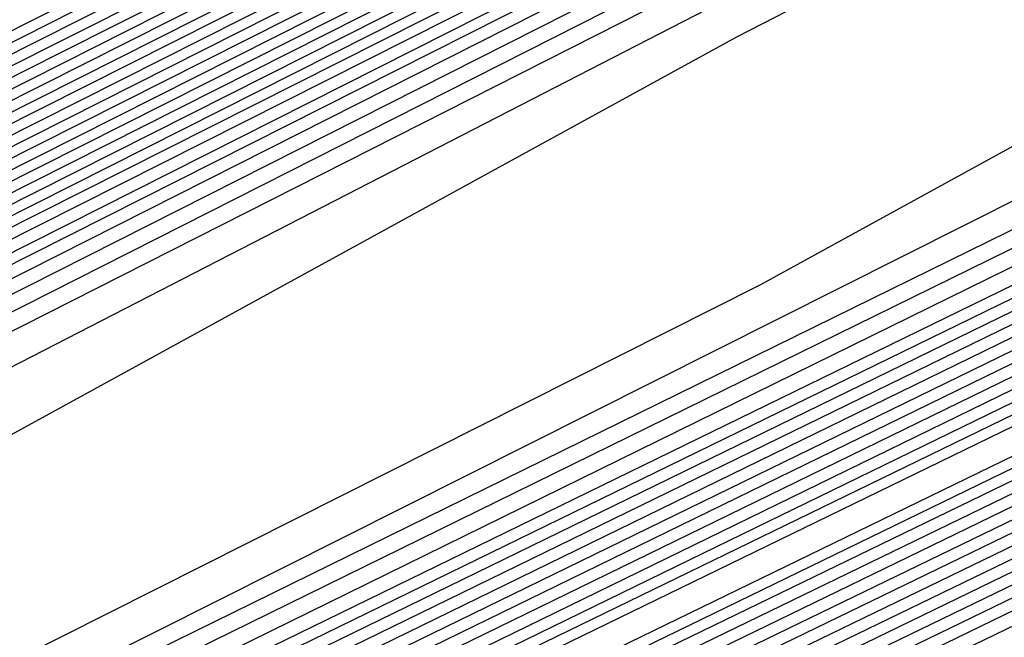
# Model space of a CAD drawing. Extents: x 3249832 to 3255657, y 13789405 to 13793316.
# Tile 517 of 656: x 3254744.719 to 3254746.097, y 13790602.142 to 13790603.006. Entities that reach past the tile are written whole.
import ezdxf

# ---------------------------------------------------------------- set-up
doc = ezdxf.new("R2010")
doc.units = 0
doc.header["$LTSCALE"] = 100
doc.header["$MEASUREMENT"] = 0
for name, color, linetype in [('GRATIO_CON', 10, 'CONTINUOUS'), ('GRATIO_ICON', 7, 'CONTINUOUS'), ('TARGETS_EAST', 7, 'CONTINUOUS')]:
    doc.layers.add(name, color=color, linetype=linetype)

# ---------------------------------------------------------------- blocks, each defined once
blk = doc.blocks.new('Gratio_032316_contours')
at = {"layer": 'GRATIO_CON', "color": 1, "linetype": 'Continuous', "flags": 128}
for points in [[(3254642.139, 13790551.7053), (3254660.6124, 13790560.6687), (3254682.3072, 13790571.2723), (3254700.7352, 13790580.305), (3254711.0317, 13790585.3564), (3254714.825, 13790587.2199), (3254715.3665, 13790587.4896), (3254715.3659, 13790587.4937), (3254715.3657, 13790587.4969), (3254715.3666, 13790587.4975), (3254715.9081, 13790587.7572), (3254719.6861, 13790589.589), (3254729.9352, 13790594.5687), (3254748.2689, 13790603.4881), (3254769.8147, 13790614.0012), (3254788.079, 13790622.9777)], [(3254643.9573, 13790552.6097), (3254661.9705, 13790561.3498), (3254683.1246, 13790571.6892), (3254701.0934, 13790580.4969), (3254711.1333, 13790585.4226), (3254714.8321, 13790587.2398), (3254715.3601, 13790587.5029), (3254715.3596, 13790587.5069), (3254715.3595, 13790587.5098), (3254715.3603, 13790587.5104), (3254715.8805, 13790587.7597), (3254719.5093, 13790589.5191), (3254729.3537, 13790594.3022), (3254746.9632, 13790602.8693), (3254767.6581, 13790612.9672), (3254785.2011, 13790621.5892)], [(3254645.7757, 13790553.5142), (3254663.3285, 13790562.0309), (3254683.9419, 13790572.1067), (3254701.4513, 13790580.6909), (3254711.2342, 13790585.4933), (3254714.8385, 13790587.2659), (3254715.3542, 13790587.5212), (3254715.853, 13790587.7617), (3254719.3325, 13790589.4492), (3254728.7721, 13790594.0356), (3254745.6576, 13790602.2505), (3254765.5015, 13790611.9331), (3254782.3232, 13790620.2006)], [(3254647.5941, 13790554.4186), (3254664.6865, 13790562.712), (3254684.7593, 13790572.5235), (3254701.8095, 13790580.8826), (3254711.336, 13790585.5591), (3254714.8458, 13790587.2852), (3254715.348, 13790587.5339), (3254715.8254, 13790587.7641), (3254719.1557, 13790589.3793), (3254728.1905, 13790593.7691), (3254744.3519, 13790601.6317), (3254763.3449, 13790610.8991), (3254779.4453, 13790618.8121)], [(3254651.2308, 13790556.2274), (3254667.4026, 13790564.0741), (3254686.3942, 13790573.3572), (3254702.526, 13790581.266), (3254711.5395, 13790585.6907), (3254714.8603, 13790587.3239), (3254715.3355, 13790587.5594), (3254715.7702, 13790587.7691), (3254718.8022, 13790589.2396), (3254727.0274, 13790593.236), (3254741.7406, 13790600.3941), (3254759.0318, 13790608.8311), (3254773.6894, 13790616.035)], [(3254653.0492, 13790557.1319), (3254668.7606, 13790564.7552), (3254687.2116, 13790573.774), (3254702.8843, 13790581.4577), (3254711.6412, 13790585.7564), (3254714.8676, 13790587.3433), (3254715.3293, 13790587.5721), (3254715.7426, 13790587.7716), (3254718.6254, 13790589.1697), (3254726.4458, 13790592.9695), (3254740.435, 13790599.7753), (3254756.8752, 13790607.7971), (3254770.8115, 13790614.6465), (3254778.5294, 13790618.5309)], [(3254646.2517, 13790553.9528), (3254654.8675, 13790558.0363), (3254670.1186, 13790565.4362), (3254688.0291, 13790574.1908), (3254703.2426, 13790581.6494), (3254711.743, 13790585.8222), (3254714.8749, 13790587.3627), (3254715.3231, 13790587.5848), (3254715.7151, 13790587.774), (3254718.4486, 13790589.0998), (3254725.8643, 13790592.703), (3254739.1294, 13790599.1565), (3254754.7186, 13790606.7631), (3254767.9336, 13790613.258), (3254775.252, 13790616.9413)], [(3254648.3232, 13790554.9771), (3254656.6859, 13790558.9407), (3254671.4766, 13790566.1173), (3254688.8465, 13790574.6076), (3254703.6008, 13790581.8411), (3254711.8447, 13790585.888), (3254714.8821, 13790587.382), (3254715.3169, 13790587.5976), (3254715.6875, 13790587.7765), (3254718.2718, 13790589.03), (3254725.2827, 13790592.4364), (3254737.8237, 13790598.5377), (3254752.562, 13790605.7291), (3254765.0557, 13790611.8694), (3254771.9746, 13790615.3518)], [(3254652.466, 13790557.0257), (3254660.3226, 13790560.7496), (3254674.1927, 13790567.4794), (3254690.4813, 13790575.4413), (3254704.3173, 13790582.2246), (3254712.0482, 13790586.0196), (3254714.8967, 13790587.4207), (3254715.3044, 13790587.623), (3254715.6323, 13790587.7815), (3254717.9183, 13790588.8903), (3254724.1196, 13790591.9033), (3254735.2124, 13790597.3001), (3254748.2489, 13790603.6611), (3254759.2998, 13790609.0924), (3254765.4198, 13790612.1726), (3254767.5973, 13790613.3706), (3254767.8046, 13790613.628), (3254767.8447, 13790613.807), (3254768.8446, 13790614.4523), (3254771.7623, 13790616.0293)], [(3254651.241, 13790556.5836), (3254654.5375, 13790558.0501), (3254662.141, 13790561.654), (3254675.5507, 13790568.1605), (3254691.2988, 13790575.8581), (3254704.6756, 13790582.4163), (3254712.1499, 13790586.0854), (3254714.904, 13790587.4401), (3254715.2982, 13790587.6357), (3254715.6047, 13790587.7839), (3254717.7415, 13790588.8204), (3254723.538, 13790591.6368), (3254733.9068, 13790596.6813), (3254746.0923, 13790602.627), (3254756.4219, 13790607.7038), (3254762.1424, 13790610.583), (3254764.1778, 13790611.7028), (3254764.3715, 13790611.9434), (3254764.4337, 13790612.1232), (3254765.5415, 13790612.8137), (3254768.7386, 13790614.5249), (3254774.566, 13790617.5186)], [(3254651.548, 13790556.8702), (3254653.3699, 13790557.6315), (3254656.6089, 13790559.0744), (3254663.9594, 13790562.5584), (3254676.9087, 13790568.8416), (3254692.1162, 13790576.2749), (3254705.0338, 13790582.608), (3254712.2517, 13790586.1512), (3254714.9112, 13790587.4594), (3254715.292, 13790587.6484), (3254715.5771, 13790587.7864), (3254717.5647, 13790588.7505), (3254722.9564, 13790591.3703), (3254732.6011, 13790596.0625), (3254743.9357, 13790601.593), (3254753.544, 13790606.3153), (3254758.865, 13790608.9934), (3254760.7582, 13790610.035), (3254760.9385, 13790610.2589), (3254761.0228, 13790610.4394), (3254762.2384, 13790611.1751), (3254765.7149, 13790613.0205), (3254772.0375, 13790616.2604)], [(3254678.2668, 13790569.5227), (3254692.9336, 13790576.6918), (3254705.3921, 13790582.7997), (3254712.3534, 13790586.217), (3254714.9185, 13790587.4788), (3254715.2858, 13790587.6612), (3254715.5496, 13790587.7889), (3254717.3879, 13790588.6807), (3254722.3749, 13790591.1037), (3254731.2955, 13790595.4436), (3254741.7791, 13790600.559), (3254750.666, 13790604.9267), (3254755.5876, 13790607.4038), (3254757.3387, 13790608.3672), (3254757.5054, 13790608.5743), (3254757.6118, 13790608.7556), (3254758.9353, 13790609.5366), (3254762.6912, 13790611.5161), (3254769.509, 13790615.0021), (3254777.6739, 13790619.1394)], [(3254680.9828, 13790570.8848), (3254694.5684, 13790577.5253), (3254706.1082, 13790583.1826), (3254712.556, 13790586.3474), (3254714.9315, 13790587.5159), (3254715.271, 13790587.6858), (3254715.2714, 13790587.6881), (3254715.2722, 13790587.6892), (3254715.2732, 13790587.689), (3254715.4944, 13790587.7945), (3254717.0344, 13790588.541), (3254721.2117, 13790590.5707), (3254728.6842, 13790594.206), (3254737.4659, 13790598.491), (3254744.9102, 13790602.1497), (3254749.0328, 13790604.2246), (3254750.4996, 13790605.0316), (3254750.6393, 13790605.2051), (3254750.7899, 13790605.388), (3254752.329, 13790606.2594), (3254756.6438, 13790608.5072), (3254764.4521, 13790612.4857), (3254773.7947, 13790617.2146)], [(3254682.3408, 13790571.5658), (3254695.3858, 13790577.9421), (3254706.4664, 13790583.3743), (3254712.6576, 13790586.4132), (3254714.9386, 13790587.5352), (3254715.2646, 13790587.6983), (3254715.2651, 13790587.7006), (3254715.2659, 13790587.7017), (3254715.267, 13790587.7016), (3254715.4668, 13790587.797), (3254716.8576, 13790588.4711), (3254720.6302, 13790590.3041), (3254727.3786, 13790593.5872), (3254735.3094, 13790597.457), (3254742.0323, 13790600.7611), (3254745.7554, 13790602.635), (3254747.0801, 13790603.3639), (3254747.2062, 13790603.5205), (3254747.379, 13790603.7042), (3254749.0259, 13790604.6209), (3254753.6201, 13790607.0028), (3254761.9237, 13790611.2275), (3254771.8551, 13790616.2521)], [(3254683.6989, 13790572.2469), (3254696.2032, 13790578.3589), (3254706.8246, 13790583.566), (3254712.7593, 13790586.4789), (3254714.9457, 13790587.5545), (3254715.2583, 13790587.7108), (3254715.2588, 13790587.7131), (3254715.2597, 13790587.7142), (3254715.2608, 13790587.7142), (3254715.4392, 13790587.7994), (3254716.6808, 13790588.4013), (3254720.0486, 13790590.0376), (3254726.0729, 13790592.9684), (3254733.1528, 13790596.423), (3254739.1543, 13790599.3726), (3254742.478, 13790601.0454), (3254743.6606, 13790601.6961), (3254743.7731, 13790601.8359), (3254743.968, 13790602.0204), (3254745.7228, 13790602.9823), (3254750.5964, 13790605.4984), (3254759.3952, 13790609.9692), (3254769.9155, 13790615.2897), (3254779.2011, 13790619.9784)], [(3254685.0569, 13790572.928), (3254697.0206, 13790578.7757), (3254707.1829, 13790583.7577), (3254712.8609, 13790586.5447), (3254714.9528, 13790587.5738), (3254715.2519, 13790587.7234), (3254715.2526, 13790587.7256), (3254715.2535, 13790587.7267), (3254715.2546, 13790587.7269), (3254715.4116, 13790587.8019), (3254716.504, 13790588.3314), (3254719.4671, 13790589.7711), (3254724.7673, 13790592.3496), (3254730.9962, 13790595.389), (3254736.2764, 13790597.9841), (3254739.2006, 13790599.4558), (3254740.241, 13790600.0283), (3254740.3401, 13790600.1513), (3254740.5571, 13790600.3366), (3254742.4197, 13790601.3437), (3254747.5727, 13790603.994), (3254756.8668, 13790608.711), (3254767.9759, 13790614.3273), (3254777.7802, 13790619.2776)], [(3254687.7729, 13790574.2901), (3254698.6554, 13790579.6094), (3254707.8993, 13790584.1411), (3254713.0642, 13790586.6762), (3254714.9671, 13790587.6123), (3254715.2393, 13790587.7484), (3254715.24, 13790587.7505), (3254715.241, 13790587.7518), (3254715.2422, 13790587.7521), (3254715.3565, 13790587.8068), (3254716.1504, 13790588.1917), (3254718.3039, 13790589.238), (3254722.156, 13790591.112), (3254726.683, 13790593.3209), (3254730.5206, 13790595.207), (3254732.6458, 13790596.2766), (3254733.4019, 13790596.6927), (3254733.4739, 13790596.7821), (3254733.7351, 13790596.969), (3254735.8135, 13790598.0666), (3254741.5253, 13790600.9852), (3254751.8099, 13790606.1945), (3254764.0967, 13790612.4024), (3254774.9383, 13790617.8759)], [(3254689.131, 13790574.9712), (3254699.4729, 13790580.0262), (3254708.2575, 13790584.3328), (3254713.1658, 13790586.742), (3254714.9742, 13790587.6316), (3254715.2329, 13790587.761), (3254715.2337, 13790587.763), (3254715.2348, 13790587.7643), (3254715.2359, 13790587.7648), (3254715.3289, 13790587.8092), (3254715.9737, 13790588.1218), (3254717.7224, 13790588.9714), (3254720.8504, 13790590.4932), (3254724.5264, 13790592.2869), (3254727.6426, 13790593.8185), (3254729.3684, 13790594.687), (3254729.9824, 13790595.0249), (3254730.0409, 13790595.0975), (3254730.3242, 13790595.2852), (3254732.5104, 13790596.428), (3254738.5016, 13790599.4807), (3254749.2814, 13790604.9363), (3254762.1571, 13790611.44), (3254773.5174, 13790617.1751)], [(3254690.489, 13790575.6522), (3254700.2903, 13790580.443), (3254708.6157, 13790584.5245), (3254713.2674, 13790586.8077), (3254714.9813, 13790587.6509), (3254715.2266, 13790587.7735), (3254715.2275, 13790587.7755), (3254715.2286, 13790587.7768), (3254715.2297, 13790587.7774), (3254715.3013, 13790587.8117), (3254715.7969, 13790588.0519), (3254717.1408, 13790588.7049), (3254719.5447, 13790589.8744), (3254722.3699, 13790591.2529), (3254724.7647, 13790592.4299), (3254726.091, 13790593.0974), (3254726.5629, 13790593.3571), (3254726.6078, 13790593.4129), (3254726.9132, 13790593.6014), (3254729.2072, 13790594.7894), (3254735.4779, 13790597.9763), (3254746.753, 13790603.6781), (3254760.2175, 13790610.4776), (3254772.0965, 13790616.4743)], [(3254744.2245, 13790602.4199), (3254758.2779, 13790609.5152), (3254770.6755, 13790615.7735), (3254778.4112, 13790619.6827)], [(3254687.5981, 13790574.316), (3254694.5631, 13790577.6954), (3254702.7425, 13790581.6935), (3254709.6903, 13790585.0996), (3254713.5723, 13790587.005), (3254715.0027, 13790587.7087), (3254715.2076, 13790587.8111), (3254715.2155, 13790587.8162), (3254715.2646, 13790587.8408), (3254715.3952, 13790587.9046), (3254715.6275, 13790588.0179), (3254715.8997, 13790588.1512), (3254716.1297, 13790588.2654), (3254716.6303, 13790588.5199), (3254719.2939, 13790589.8681), (3254726.4082, 13790593.462), (3254739.168, 13790599.9031), (3254754.3988, 13790607.5903), (3254767.8337, 13790614.3719), (3254776.2164, 13790618.6078)], [(3254651.0069, 13790556.9616), (3254655.5123, 13790559.1072), (3254661.3217, 13790561.894), (3254668.1197, 13790565.1602), (3254674.8023, 13790568.3631), (3254680.0684, 13790570.8643), (3254683.1747, 13790572.3015), (3254685.6089, 13790573.4148), (3254689.4165, 13790575.2204), (3254695.9211, 13790578.3765), (3254703.5599, 13790582.1103), (3254710.0485, 13790585.2913), (3254713.674, 13790587.0708), (3254715.0098, 13790587.728), (3254715.2012, 13790587.8237), (3254715.5767, 13790588.0145), (3254718.1988, 13790589.3384), (3254725.3135, 13790592.9288), (3254738.0825, 13790599.3724), (3254753.3307, 13790607.0675), (3254766.7985, 13790613.8657), (3254775.2332, 13790618.1281)], [(3254651.9652, 13790557.4392), (3254656.6382, 13790559.6653), (3254662.6638, 13790562.5558), (3254669.7147, 13790565.9438), (3254676.6453, 13790569.2668), (3254682.1055, 13790571.8639), (3254685.3036, 13790573.3493), (3254687.6804, 13790574.4392), (3254691.2349, 13790576.1249), (3254697.2791, 13790579.0576), (3254704.3773, 13790582.5271), (3254710.4067, 13790585.483), (3254713.7756, 13790587.1366), (3254715.0169, 13790587.7472), (3254715.1948, 13790587.8363), (3254715.5637, 13790588.0238), (3254718.1399, 13790589.3246), (3254725.1298, 13790592.8522), (3254737.6771, 13790599.1838), (3254752.6727, 13790606.7516), (3254765.9448, 13790613.4511), (3254774.3039, 13790617.6754)], [(3254652.9236, 13790557.9168), (3254657.7641, 13790560.2233), (3254664.0059, 13790563.2177), (3254671.3097, 13790566.7274), (3254678.4883, 13790570.1706), (3254684.1427, 13790572.8635), (3254687.4325, 13790574.3972), (3254689.7518, 13790575.4635), (3254693.0532, 13790577.0293), (3254698.6371, 13790579.7386), (3254705.1948, 13790582.9439), (3254710.7649, 13790585.6747), (3254713.8772, 13790587.2023), (3254715.024, 13790587.7665), (3254715.1884, 13790587.8489), (3254715.5508, 13790588.0331), (3254718.0809, 13790589.3107), (3254724.9462, 13790592.7755), (3254737.2717, 13790598.9953), (3254752.0148, 13790606.4357), (3254765.0911, 13790613.0365), (3254773.3746, 13790617.2228)], [(3254651.3, 13790557.2133), (3254654.8403, 13790558.872), (3254660.0158, 13790561.3394), (3254666.6901, 13790564.5414), (3254674.4997, 13790568.2945), (3254682.1743, 13790571.9781), (3254688.2171, 13790574.8626), (3254691.6904, 13790576.4929), (3254693.8947, 13790577.5121), (3254696.69, 13790578.8381), (3254701.3532, 13790581.1008), (3254706.8296, 13790583.7776), (3254711.4814, 13790586.0581), (3254714.0805, 13790587.3339), (3254715.0382, 13790587.8051), (3254715.1756, 13790587.8741), (3254715.5248, 13790588.0517), (3254717.9631, 13790589.2831), (3254724.5788, 13790592.6221), (3254736.4608, 13790598.6182), (3254750.699, 13790605.8039), (3254763.3837, 13790612.2073), (3254771.5159, 13790616.3175)], [(3254652.1439, 13790557.6356), (3254655.7986, 13790559.3495), (3254661.1417, 13790561.8975), (3254668.0321, 13790565.2032), (3254676.0946, 13790569.078), (3254684.0173, 13790572.8819), (3254690.2542, 13790575.8622), (3254693.8193, 13790577.5407), (3254695.9661, 13790578.5364), (3254698.5083, 13790579.7426), (3254702.7112, 13790581.7819), (3254707.647, 13790584.1944), (3254711.8396, 13790586.2498), (3254714.1821, 13790587.3996), (3254715.0454, 13790587.8244), (3254715.1692, 13790587.8867), (3254715.5119, 13790588.061), (3254717.9042, 13790589.2693), (3254724.3952, 13790592.5454), (3254736.0554, 13790598.4297), (3254750.0411, 13790605.488), (3254762.53, 13790611.7927), (3254770.5866, 13790615.8649), (3254774.8217, 13790618.021)], [(3254692.2914, 13790576.8618), (3254695.9482, 13790578.5886), (3254698.0375, 13790579.5607), (3254700.3267, 13790580.647), (3254704.0693, 13790582.4629), (3254708.4644, 13790584.6112), (3254712.1978, 13790586.4415), (3254714.2838, 13790587.4654), (3254715.0525, 13790587.8436), (3254715.1628, 13790587.899), (3254715.1638, 13790587.9005), (3254715.1651, 13790587.902), (3254715.1662, 13790587.9033), (3254715.5018, 13790588.0733), (3254717.8471, 13790589.2573), (3254724.2124, 13790592.4695), (3254735.6502, 13790598.2414), (3254749.3832, 13790605.1722), (3254761.6763, 13790611.3781), (3254769.6572, 13790615.4123), (3254773.9041, 13790617.5743)], [(3254687.7034, 13790574.6894), (3254694.3286, 13790577.8614), (3254698.0771, 13790579.6365), (3254700.109, 13790580.5851), (3254702.1451, 13790581.5514), (3254705.4273, 13790583.144), (3254709.2818, 13790585.0281), (3254712.556, 13790586.6332), (3254714.3854, 13790587.5311), (3254715.0596, 13790587.8629), (3254715.1564, 13790587.9115), (3254715.1574, 13790587.913), (3254715.1587, 13790587.9145), (3254715.1597, 13790587.9158), (3254715.4888, 13790588.0826), (3254717.7882, 13790589.2435), (3254724.0287, 13790592.3929), (3254735.2448, 13790598.0529), (3254748.7253, 13790604.8563), (3254760.8226, 13790610.9635), (3254768.7279, 13790614.9597), (3254772.9866, 13790617.1276)], [(3254691.3894, 13790576.4969), (3254698.4029, 13790579.8606), (3254702.3349, 13790581.7322), (3254704.2518, 13790582.6337), (3254705.7818, 13790583.3603), (3254708.1433, 13790584.5061), (3254710.9167, 13790585.8617), (3254713.2724, 13790587.0166), (3254714.5887, 13790587.6627), (3254715.0738, 13790587.9014), (3254715.1436, 13790587.9366), (3254715.1446, 13790587.938), (3254715.1458, 13790587.9395), (3254715.1469, 13790587.941), (3254715.4628, 13790588.1013), (3254717.6703, 13790589.2159), (3254723.6614, 13790592.2395), (3254734.4339, 13790597.6758), (3254747.4094, 13790604.2245), (3254759.1152, 13790610.1344), (3254766.8692, 13790614.0544), (3254771.1515, 13790616.2343)], [(3254684.0695, 13790572.9958), (3254693.2324, 13790577.4007), (3254700.4401, 13790580.8601), (3254704.4638, 13790582.78), (3254706.3233, 13790583.658), (3254707.6001, 13790584.2647), (3254709.5014, 13790585.1872), (3254711.7343, 13790586.2788), (3254713.6314, 13790587.2092), (3254714.6921, 13790587.7304), (3254715.0837, 13790587.9238), (3254715.1405, 13790587.9531), (3254715.4499, 13790588.1105), (3254717.6114, 13790589.2021), (3254723.4777, 13790592.1629), (3254734.0285, 13790597.4873), (3254746.7515, 13790603.9086), (3254758.2615, 13790609.7198), (3254765.9399, 13790613.6018), (3254770.2339, 13790615.7876), (3254772.3576, 13790616.8983)], [(3254685.6645, 13790573.7793), (3254695.0754, 13790578.3044), (3254702.4773, 13790581.8597), (3254706.5928, 13790583.8279), (3254708.3947, 13790584.6823), (3254709.4185, 13790585.1691), (3254710.8594, 13790585.8683), (3254712.5517, 13790586.6956), (3254713.9896, 13790587.4009), (3254714.7937, 13790587.7962), (3254715.0908, 13790587.9432), (3254715.1341, 13790587.9658), (3254715.4369, 13790588.1198), (3254717.5524, 13790589.1883), (3254723.294, 13790592.0862), (3254733.6231, 13790597.2988), (3254746.0936, 13790603.5927), (3254757.4078, 13790609.3052), (3254765.0105, 13790613.1491), (3254769.3164, 13790615.3409), (3254771.4825, 13790616.4728)], [(3254687.2595, 13790574.5629), (3254696.9184, 13790579.2082), (3254704.5144, 13790582.8593), (3254708.7217, 13790584.8757), (3254710.4661, 13790585.7067), (3254711.2369, 13790586.0736), (3254712.2174, 13790586.5494), (3254713.3691, 13790587.1124), (3254714.3478, 13790587.5926), (3254714.8953, 13790587.862), (3254715.0978, 13790587.9625), (3254715.1276, 13790587.9785), (3254715.4239, 13790588.1292), (3254717.4935, 13790589.1745), (3254723.1104, 13790592.0095), (3254733.2176, 13790597.1102), (3254745.4357, 13790603.2768), (3254756.5541, 13790608.8906), (3254764.0812, 13790612.6965), (3254768.3988, 13790614.8943), (3254770.6075, 13790616.0472), (3254771.7108, 13790616.6657)], [(3254690.4495, 13790576.13), (3254700.6044, 13790581.0157), (3254708.5888, 13790584.8585), (3254712.9795, 13790586.9715), (3254714.609, 13790587.7553), (3254714.8736, 13790587.8824), (3254714.9335, 13790587.9115), (3254715.004, 13790587.9462), (3254715.0642, 13790587.9761), (3254715.0986, 13790587.9937), (3254715.112, 13790588.0013), (3254715.1148, 13790588.0038), (3254715.3979, 13790588.1479), (3254717.3756, 13790589.147), (3254722.743, 13790591.8562), (3254732.4068, 13790596.7332), (3254744.1198, 13790602.645), (3254754.8468, 13790608.0614), (3254762.2225, 13790611.7913), (3254766.5637, 13790614.0009), (3254768.8573, 13790615.1961), (3254770.0169, 13790615.8415), (3254770.6619, 13790616.237), (3254771.3382, 13790616.6417)], [(3254691.3246, 13790576.5671), (3254701.2561, 13790581.3455), (3254709.0349, 13790585.09), (3254713.3077, 13790587.1475), (3254714.8826, 13790587.9066), (3254715.1084, 13790588.0164), (3254715.3849, 13790588.1572), (3254717.3167, 13790589.1332), (3254722.5594, 13790591.7795), (3254732.0013, 13790596.5446), (3254743.4619, 13790602.3291), (3254753.9931, 13790607.6468), (3254761.2932, 13790611.3386), (3254765.6461, 13790613.5543), (3254767.9823, 13790614.7706), (3254769.17, 13790615.4294), (3254769.8305, 13790615.8319), (3254770.5233, 13790616.2441), (3254771.6468, 13790616.8582)], [(3254692.0922, 13790576.9523), (3254701.7295, 13790581.5891), (3254709.2424, 13790585.2057), (3254713.3647, 13790587.1907), (3254714.8842, 13790587.9231), (3254715.102, 13790588.0291), (3254715.3719, 13790588.1666), (3254717.2577, 13790589.1194), (3254722.3757, 13790591.7029), (3254731.5959, 13790596.3561), (3254742.804, 13790602.0133), (3254753.1394, 13790607.2322), (3254760.3638, 13790610.886), (3254764.7286, 13790613.1076), (3254767.1072, 13790614.345), (3254768.3231, 13790615.0173), (3254768.9992, 13790615.4268), (3254769.7083, 13790615.8466), (3254770.8588, 13790616.474), (3254772.2008, 13790617.2017)], [(3254683.086, 13790572.6396), (3254692.8597, 13790577.3375), (3254702.2029, 13790581.8327), (3254709.4499, 13790585.3213), (3254713.4218, 13790587.234), (3254714.8858, 13790587.9396), (3254715.0956, 13790588.0417), (3254715.359, 13790588.1759), (3254717.1988, 13790589.1056), (3254722.192, 13790591.6262), (3254731.1905, 13790596.1676), (3254742.1461, 13790601.6974), (3254752.2857, 13790606.8176), (3254759.4345, 13790610.4334), (3254763.811, 13790612.6609), (3254766.2321, 13790613.9195), (3254767.4761, 13790614.6052), (3254768.1678, 13790615.0216), (3254768.8934, 13790615.4491), (3254770.0708, 13790616.0899), (3254771.4446, 13790616.8335)]]:
    blk.add_lwpolyline(points, dxfattribs=at)
at = {"layer": 'GRATIO_CON', "color": 5, "linetype": 'Continuous', "flags": 128}
for points in [[(3254645.4599, 13790553.036), (3254663.069, 13790561.7623), (3254683.7862, 13790571.9554), (3254701.3959, 13790580.5965), (3254711.2365, 13790585.4241), (3254714.8618, 13790587.205), (3254715.3792, 13790587.4629), (3254715.3785, 13790587.4674), (3254715.3782, 13790587.4709), (3254715.379, 13790587.4719), (3254715.9133, 13790587.7279), (3254719.64, 13790589.5343), (3254729.7495, 13790594.4457), (3254747.8375, 13790603.2357), (3254769.1201, 13790613.5531), (3254787.2186, 13790622.2657)], [(3254649.9599, 13790555.2348), (3254666.4373, 13790563.4004), (3254685.823, 13790572.9383), (3254702.301, 13790581.0241), (3254711.5092, 13790585.5415), (3254714.9015, 13790587.208), (3254715.3856, 13790587.4496), (3254715.3848, 13790587.4542), (3254715.3844, 13790587.458), (3254715.3852, 13790587.4591), (3254715.9013, 13790587.7061), (3254719.4996, 13790589.4499), (3254729.2606, 13790594.1916), (3254746.7248, 13790602.6782), (3254767.2733, 13790612.6396), (3254784.7474, 13790621.0516)], [(3254645.8078, 13790553.0477), (3254654.4599, 13790557.4337), (3254669.8056, 13790565.0385), (3254687.8597, 13790573.9222), (3254703.2055, 13790581.4548), (3254711.7805, 13790585.6657), (3254714.9395, 13790587.2206), (3254715.3915, 13790587.4448), (3254715.8892, 13790587.6839), (3254719.3592, 13790589.3654), (3254728.7717, 13790593.9374), (3254745.612, 13790602.1206), (3254765.4264, 13790611.7261), (3254782.2763, 13790619.8376)], [(3254650.9146, 13790555.5543), (3254658.9599, 13790559.6325), (3254673.1739, 13790566.6765), (3254689.8966, 13790574.9051), (3254704.1107, 13790581.8824), (3254712.0533, 13790585.783), (3254714.9794, 13790587.2235), (3254715.3982, 13790587.4313), (3254715.8776, 13790587.6614), (3254719.2191, 13790589.2805), (3254728.2829, 13790593.683), (3254744.4993, 13790601.563), (3254763.5796, 13790610.8126), (3254779.8051, 13790618.6235)], [(3254649.0895, 13790554.2614), (3254654.3182, 13790556.9458), (3254657.5919, 13790558.6919), (3254661.1283, 13790560.5677), (3254667.9599, 13790564.0302), (3254679.9106, 13790569.9526), (3254693.9704, 13790576.8709), (3254705.921, 13790582.737), (3254712.5988, 13790586.0165), (3254715.0585, 13790587.2285), (3254715.4093, 13790587.4057), (3254715.4091, 13790587.4086), (3254715.4097, 13790587.4091), (3254715.4114, 13790587.4072), (3254715.8544, 13790587.617), (3254718.939, 13790589.1106), (3254727.3053, 13790593.1741), (3254742.2739, 13790600.4477), (3254759.8859, 13790608.9855), (3254774.8628, 13790616.1954)], [(3254652.9316, 13790556.1611), (3254659.0279, 13790559.2737), (3254662.7531, 13790561.2358), (3254666.2352, 13790563.0744), (3254672.4599, 13790566.2291), (3254683.2789, 13790571.5906), (3254696.0073, 13790577.8537), (3254706.8262, 13790583.1644), (3254712.8717, 13790586.1333), (3254715.0984, 13790587.2306), (3254715.416, 13790587.3911), (3254715.416, 13790587.3939), (3254715.4167, 13790587.3946), (3254715.4184, 13790587.393), (3254715.843, 13790587.5942), (3254718.799, 13790589.0255), (3254726.8166, 13790592.9197), (3254741.1612, 13790599.8901), (3254758.039, 13790608.072), (3254772.3917, 13790614.9813)], [(3254648.5889, 13790553.912), (3254656.7738, 13790558.0608), (3254663.7375, 13790561.6017), (3254667.9142, 13790563.7796), (3254671.342, 13790565.581), (3254676.9599, 13790568.4279), (3254686.6472, 13790573.2286), (3254698.0442, 13790578.8366), (3254707.7315, 13790583.5918), (3254713.1445, 13790586.2502), (3254715.1383, 13790587.2327), (3254715.4228, 13790587.3765), (3254715.4229, 13790587.3793), (3254715.4236, 13790587.3802), (3254715.4253, 13790587.3788), (3254715.8315, 13790587.5713), (3254718.659, 13790588.9404), (3254726.3278, 13790592.6653), (3254740.0485, 13790599.3324), (3254756.1922, 13790607.1585), (3254769.9205, 13790613.7673), (3254777.6832, 13790617.4194)], [(3254651.4104, 13790555.3035), (3254660.616, 13790559.9605), (3254668.4472, 13790563.9297), (3254673.0754, 13790566.3235), (3254676.4489, 13790568.0877), (3254681.4599, 13790570.6267), (3254690.0155, 13790574.8666), (3254700.0811, 13790579.8195), (3254708.6367, 13790584.0191), (3254713.4173, 13790586.367), (3254715.1783, 13790587.2348), (3254715.4296, 13790587.362), (3254715.4297, 13790587.3647), (3254715.4306, 13790587.3657), (3254715.4323, 13790587.3646), (3254715.8201, 13790587.5485), (3254718.5189, 13790588.8554), (3254725.8391, 13790592.4108), (3254738.9357, 13790598.7748), (3254754.3453, 13790606.2449), (3254767.4494, 13790612.5532), (3254774.8722, 13790616.0455)], [(3254647.5106, 13790553.2224), (3254657.0534, 13790558.0863), (3254668.3003, 13790563.7598), (3254677.8665, 13790568.5857), (3254683.3978, 13790571.4112), (3254686.6626, 13790573.101), (3254690.46, 13790575.0244), (3254696.7522, 13790578.1426), (3254704.1549, 13790581.7852), (3254710.4471, 13790584.8739), (3254713.963, 13790586.6006), (3254715.2582, 13790587.2389), (3254715.4431, 13790587.3328), (3254715.4435, 13790587.3354), (3254715.4445, 13790587.3367), (3254715.4462, 13790587.3361), (3254715.7971, 13790587.5028), (3254718.2389, 13790588.6852), (3254724.8615, 13790591.9019), (3254736.7103, 13790597.6595), (3254750.6516, 13790604.4179), (3254762.5071, 13790610.1251), (3254769.2501, 13790613.2977), (3254772.4608, 13790614.7267)], [(3254691.7695, 13790575.6077), (3254694.96, 13790577.2233), (3254700.1205, 13790579.7806), (3254706.1918, 13790582.7681), (3254711.3523, 13790585.3012), (3254714.2359, 13790586.7174), (3254715.2981, 13790587.241), (3254715.4499, 13790587.3183), (3254715.4504, 13790587.3208), (3254715.4515, 13790587.3223), (3254715.4532, 13790587.3219), (3254715.7857, 13790587.4799), (3254718.0989, 13790588.6002), (3254724.3728, 13790591.6475), (3254735.5976, 13790597.1019), (3254748.8048, 13790603.5044), (3254760.036, 13790608.911), (3254766.439, 13790611.9238), (3254769.587, 13790613.3281), (3254772.1591, 13790614.4553)], [(3254687.2858, 13790573.2417), (3254693.7202, 13790576.4989), (3254696.8763, 13790578.1144), (3254699.46, 13790579.4221), (3254703.4888, 13790581.4187), (3254708.2287, 13790583.751), (3254712.2575, 13790585.7286), (3254714.5087, 13790586.8342), (3254715.338, 13790587.2431), (3254715.4567, 13790587.3037), (3254715.4573, 13790587.3062), (3254715.4584, 13790587.3078), (3254715.4602, 13790587.3077), (3254715.7742, 13790587.4571), (3254717.9589, 13790588.5151), (3254723.884, 13790591.393), (3254734.4849, 13790596.5443), (3254746.9579, 13790602.5908), (3254757.5648, 13790607.6969), (3254763.628, 13790610.5499), (3254766.7132, 13790611.9296), (3254769.4468, 13790613.139), (3254773.8018, 13790615.1582)], [(3254691.9954, 13790575.5697), (3254698.8813, 13790579.0427), (3254701.9832, 13790580.621), (3254703.96, 13790581.621), (3254706.8571, 13790583.0567), (3254710.2655, 13790584.7338), (3254713.1627, 13790586.1559), (3254714.7816, 13790586.951), (3254715.378, 13790587.2452), (3254715.4634, 13790587.2891), (3254715.4641, 13790587.2915), (3254715.4654, 13790587.2933), (3254715.4671, 13790587.2935), (3254715.7628, 13790587.4342), (3254717.8189, 13790588.43), (3254723.3953, 13790591.1386), (3254733.3722, 13790595.9866), (3254745.1111, 13790601.6773), (3254755.0937, 13790606.4829), (3254760.817, 13790609.176), (3254763.8393, 13790610.531), (3254766.7345, 13790611.8227), (3254771.4153, 13790614)]]:
    blk.add_lwpolyline(points, dxfattribs=at)
at = {"layer": 'GRATIO_ICON', "color": 7, "linetype": 'Continuous', "flags": 128}
for points in [[(3254649.4124, 13790555.323), (3254666.0445, 13790563.393), (3254685.5768, 13790572.9403), (3254702.1678, 13790581.0743), (3254711.4377, 13790585.6249), (3254714.8531, 13790587.3046), (3254715.3418, 13790587.5467), (3254715.7978, 13790587.7666), (3254718.979, 13790589.3094), (3254727.609, 13790593.5026), (3254743.0463, 13790601.0129), (3254761.1884, 13790609.8651), (3254776.5674, 13790617.4236)], [(3254650.3946, 13790556.0014), (3254658.5043, 13790559.8452), (3254672.8347, 13790566.7984), (3254689.6639, 13790575.0245), (3254703.9591, 13790582.0328), (3254711.9464, 13790585.9538), (3254714.8894, 13790587.4014), (3254715.3107, 13790587.6103), (3254715.6599, 13790587.779), (3254718.095, 13790588.9601), (3254724.7011, 13790592.1699), (3254736.5181, 13790597.9189), (3254750.4054, 13790604.6951), (3254762.1777, 13790610.4809), (3254768.6972, 13790613.7622), (3254771.0169, 13790615.0384), (3254771.2377, 13790615.3126)], [(3254679.6248, 13790570.2037), (3254693.751, 13790577.1084), (3254705.75, 13790582.9909), (3254712.4544, 13790586.2816), (3254714.9243, 13790587.4967), (3254715.2773, 13790587.6732), (3254715.2777, 13790587.6756), (3254715.2784, 13790587.6767), (3254715.2794, 13790587.6764), (3254715.5219, 13790587.7921), (3254717.2111, 13790588.6109), (3254721.7933, 13790590.8372), (3254729.9899, 13790594.8248), (3254739.6225, 13790599.525), (3254747.7881, 13790603.5382), (3254752.3102, 13790605.8142), (3254753.9192, 13790606.6994), (3254754.0723, 13790606.8897), (3254754.2009, 13790607.0718), (3254755.6321, 13790607.898), (3254759.6675, 13790610.0116), (3254766.9806, 13790613.7439), (3254775.7343, 13790618.177)], [(3254686.4149, 13790573.609), (3254697.838, 13790579.1925), (3254707.5411, 13790583.9494), (3254712.9625, 13790586.6105), (3254714.96, 13790587.593), (3254715.2456, 13790587.7359), (3254715.2463, 13790587.7381), (3254715.2473, 13790587.7393), (3254715.2484, 13790587.7395), (3254715.384, 13790587.8043), (3254716.3272, 13790588.2615), (3254718.8855, 13790589.5045), (3254723.4617, 13790591.7308), (3254728.8396, 13790594.355), (3254733.3985, 13790596.5955), (3254735.9232, 13790597.8662), (3254736.8215, 13790598.3605), (3254736.907, 13790598.4667), (3254737.1461, 13790598.6528), (3254739.1166, 13790599.7051), (3254744.549, 13790602.4896), (3254754.3383, 13790607.4528), (3254766.0363, 13790613.3649), (3254776.3593, 13790618.5768)], [(3254685.7798, 13790573.4116), (3254693.205, 13790577.0144), (3254701.9251, 13790581.2767), (3254709.3321, 13790584.9079), (3254713.4707, 13790586.9393), (3254714.9956, 13790587.6894), (3254715.2139, 13790587.7986), (3254715.2149, 13790587.8005), (3254715.2162, 13790587.8019), (3254715.2173, 13790587.8026), (3254715.2461, 13790587.8166), (3254715.4433, 13790587.9122), (3254715.9777, 13790588.1718), (3254716.9333, 13790588.637), (3254718.0552, 13790589.1862), (3254719.0038, 13790589.6573), (3254719.8847, 13790590.1096), (3254722.5847, 13790591.4891), (3254729.4359, 13790594.9632), (3254741.6976, 13790601.1604), (3254756.3385, 13790608.5526), (3254769.2546, 13790615.0727), (3254777.3138, 13790619.1453)], [(3254650.456, 13790556.7909), (3254653.8819, 13790558.3944), (3254658.8899, 13790560.7814), (3254665.348, 13790563.8795), (3254672.9047, 13790567.5109), (3254680.3313, 13790571.0744), (3254686.1799, 13790573.8631), (3254689.5614, 13790575.445), (3254691.8232, 13790576.4878), (3254694.8716, 13790577.9337), (3254699.9952, 13790580.4197), (3254706.0122, 13790583.3608), (3254711.1231, 13790585.8664), (3254713.9789, 13790587.2681), (3254715.0311, 13790587.7858), (3254715.182, 13790587.8615), (3254715.5378, 13790588.0424), (3254718.022, 13790589.2969), (3254724.7625, 13790592.6988), (3254736.8662, 13790598.8068), (3254751.3569, 13790606.1198), (3254764.2374, 13790612.6219), (3254772.4452, 13790616.7702)], [(3254689.5464, 13790575.5932), (3254696.3658, 13790578.861), (3254700.206, 13790580.6843), (3254702.1804, 13790581.6094), (3254703.9634, 13790582.4559), (3254706.7853, 13790583.8251), (3254710.0993, 13790585.4449), (3254712.9142, 13790586.8249), (3254714.487, 13790587.5969), (3254715.0667, 13790587.8821), (3254715.15, 13790587.924), (3254715.151, 13790587.9255), (3254715.1523, 13790587.927), (3254715.1533, 13790587.9284), (3254715.4758, 13790588.0919), (3254717.7293, 13790589.2297), (3254723.845, 13790592.3162), (3254734.8393, 13790597.8643), (3254748.0673, 13790604.5404), (3254759.9689, 13790610.549), (3254767.7985, 13790614.507), (3254772.069, 13790616.681)], [(3254652.4307, 13790556.1481), (3254656.0215, 13790558.061), (3254663.4599, 13790561.8314), (3254676.5423, 13790568.3146), (3254691.9335, 13790575.888), (3254705.0159, 13790582.3099), (3254712.3263, 13790585.9001), (3254715.0195, 13790587.2261), (3254715.4051, 13790587.4175), (3254715.8661, 13790587.6387), (3254719.079, 13790589.1955), (3254727.7941, 13790593.4286), (3254743.3866, 13790601.0054), (3254761.7327, 13790609.8991), (3254777.334, 13790617.4094)], [(3254688.8545, 13790575.3465), (3254698.7614, 13790580.112), (3254706.5516, 13790583.8589), (3254710.8506, 13790585.9236), (3254712.5376, 13790586.731), (3254713.0553, 13790586.9782), (3254713.5756, 13790587.2308), (3254714.1868, 13790587.5298), (3254714.7063, 13790587.7849), (3254714.9972, 13790587.9284), (3254715.1051, 13790587.9822), (3254715.1213, 13790587.9913), (3254715.4109, 13790588.1386), (3254717.4346, 13790589.1608), (3254722.9267, 13790591.9329), (3254732.8122, 13790596.9217), (3254744.7777, 13790602.9609), (3254755.7004, 13790608.476), (3254763.1518, 13790612.2439), (3254767.4812, 13790614.4476), (3254769.7324, 13790615.6217), (3254770.8638, 13790616.2536), (3254771.4933, 13790616.6422)], [(3254645.557, 13790552.2637), (3254654.2319, 13790556.6949), (3254664.4581, 13790561.8601), (3254673.1568, 13790566.2577), (3254678.2366, 13790568.8673), (3254681.5558, 13790570.5944), (3254685.96, 13790572.8256), (3254693.3838, 13790576.5046), (3254702.118, 13790580.8023), (3254709.5419, 13790584.4465), (3254713.6902, 13790586.4838), (3254715.2182, 13790587.2369), (3254715.4363, 13790587.3474), (3254715.4366, 13790587.35), (3254715.4375, 13790587.3512), (3254715.4393, 13790587.3504), (3254715.8086, 13790587.5256), (3254718.3789, 13790588.7703), (3254725.3503, 13790592.1564), (3254737.823, 13790598.2172), (3254752.4985, 13790605.3314), (3254764.9782, 13790611.3391), (3254772.0611, 13790614.6716)]]:
    blk.add_lwpolyline(points, dxfattribs=at)

msp = doc.modelspace()

# ---------------------------------------------------------------- block references
at = {"layer": 'TARGETS_EAST'}
msp.add_blockref('Gratio_032316_contours', (0, 0), dxfattribs=at)

doc.saveas('drawing.dxf')
